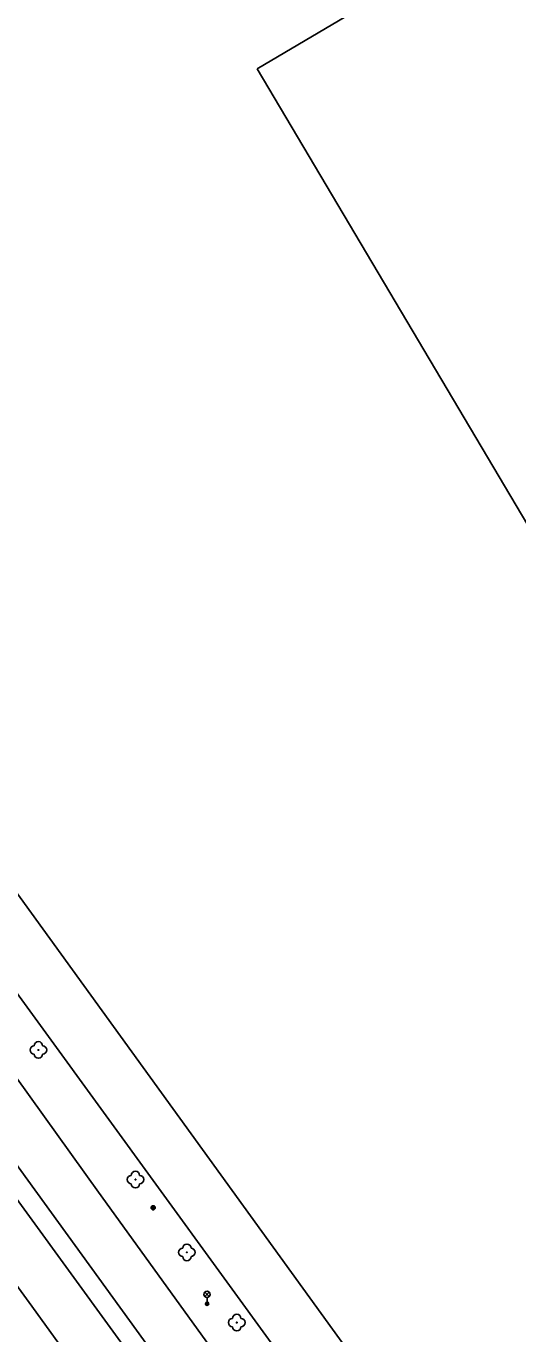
# Model space of a CAD drawing. Extents: x -599770 to -598493, y -1162076 to -1159209.
# Drawn here: x -598918.2 to -598888.7, y -1159683.6 to -1159605.2 of the extents above; entities that cross this region are included whole.
import ezdxf

# ---------------------------------------------------------------- set-up
doc = ezdxf.new("R2010")
doc.units = 0
doc.layers.add('Podklad', color=7, linetype='Continuous')

msp = doc.modelspace()

# ---------------------------------------------------------------- linework, layer by layer
at = {"layer": 'Podklad'}
for p, q in [((-598907.462, -1159681.36), (-598907.197, -1159681.095)), ((-598907.462, -1159681.095), (-598907.197, -1159681.36)), ((-598907.33, -1159681.415), (-598907.33, -1159681.79))]:
    msp.add_line(p, q, dxfattribs=at)
for points in [[(-598844.33, -1159778.48), (-598871.56, -1159740.72), (-598895.33, -1159707.72), (-598923.14, -1159669.47), (-598961.62, -1159616.26), (-599010.1, -1159549.52)], [(-599012.96, -1159550.69), (-598985.05, -1159589.26), (-598961.84, -1159621.21), (-598938.14, -1159654.05), (-598918, -1159681.71), (-598847.33, -1159779.54)], [(-598904.33, -1159607.77), (-598885.16, -1159596.43)], [(-598879.82, -1159649.06), (-598904.33, -1159607.77)], [(-598846.62, -1159756.83), (-598929.23, -1159642.69), (-598940.93, -1159626.51)], [(-598843.75, -1159776.99), (-598933.37, -1159653.28)], [(-598895.071, -1159701.077), (-598892.471, -1159699.275), (-598924.237, -1159655.611), (-598924.907, -1159656.058), (-598926.312, -1159656.64)], [(-598923.76, -1159661.28), (-598913.83, -1159675.1)], [(-598913.83, -1159675.1), (-598895.071, -1159701.077), (-598893.265, -1159703.578), (-598883.63, -1159716.92)]]:
    msp.add_lwpolyline(points, dxfattribs=at)
for centre, radius in [((-598917.44, -1159666.58), 0.025), ((-598911.62, -1159674.35), 0.025), ((-598910.56, -1159676.04), 0.125), ((-598910.56, -1159676.04), 0.1), ((-598910.56, -1159676.04), 0.075), ((-598910.56, -1159676.04), 0.05), ((-598910.56, -1159676.04), 0.025), ((-598908.54, -1159678.71), 0.025), ((-598907.33, -1159681.227), 0.188), ((-598907.33, -1159681.79), 0.1), ((-598907.33, -1159681.79), 0.0723), ((-598907.33, -1159681.79), 0.0438), ((-598905.55, -1159682.92), 0.025)]:
    msp.add_circle(centre, radius, dxfattribs=at)
for centre, start, end in [((-598917.44, -1159666.33), 0, 180), ((-598917.69, -1159666.58), 90, 270), ((-598917.44, -1159666.83), 180, 0), ((-598917.19, -1159666.58), 270, 90), ((-598911.62, -1159674.1), 0, 180), ((-598911.87, -1159674.35), 90, 270), ((-598911.62, -1159674.6), 180, 0), ((-598911.37, -1159674.35), 270, 90), ((-598908.79, -1159678.71), 90, 270), ((-598908.54, -1159678.46), 0, 180), ((-598908.29, -1159678.71), 270, 90), ((-598908.54, -1159678.96), 180, 0), ((-598905.55, -1159682.67), 0, 180), ((-598905.8, -1159682.92), 90, 270), ((-598905.55, -1159683.17), 180, 0), ((-598905.3, -1159682.92), 270, 90)]:
    msp.add_arc(centre, 0.25, start, end, dxfattribs=at)

doc.saveas('drawing.dxf')
